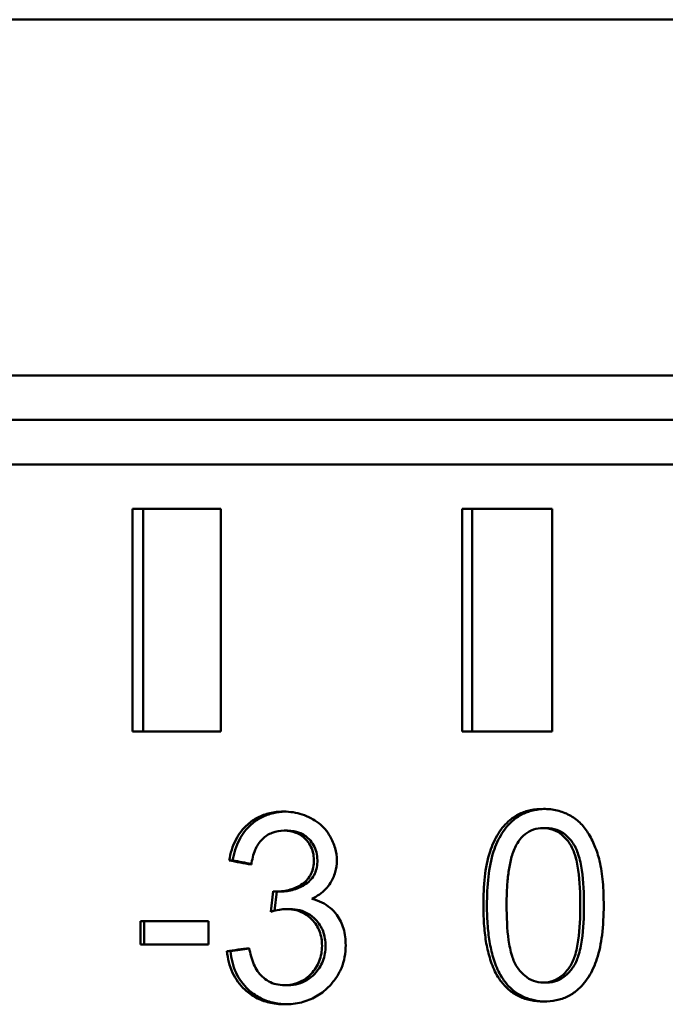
# Model space of a CAD drawing. Header units: millimetres. Extents: x 0 to 14369, y -869 to 2970.
# Tile 350 of 656: x 2140 to 2147, y 899 to 910. Entities that reach past the tile are written whole.
import ezdxf

# ---------------------------------------------------------------- set-up
doc = ezdxf.new("R2010")
doc.units = ezdxf.units.MM
doc.header["$LTSCALE"] = 10
doc.layers.add('Sichtbar (ISO)', color=7, linetype='Continuous', lineweight=50)

msp = doc.modelspace()

# ---------------------------------------------------------------- linework, layer by layer
at = {"layer": 'Sichtbar (ISO)'}
for p, q in [((2122.982, 910.135), (2161.434, 910.135)), ((2122.982, 906.135), (2161.434, 906.135)), ((2106.781, 905.635), (2161.061, 905.635)), ((2123.263, 905.635), (2161.455, 905.635)), ((2106.388, 905.135), (2161.184, 905.135)), ((2142.033, 904.635), (2141.037, 904.635)), ((2141.037, 904.635), (2141.037, 902.135)), ((2141.158, 902.135), (2141.158, 904.635)), ((2142.033, 902.135), (2142.033, 904.635)), ((2145.753, 904.635), (2144.742, 904.635)), ((2144.742, 904.635), (2144.742, 902.135)), ((2144.854, 902.135), (2144.854, 904.635)), ((2145.753, 902.135), (2145.753, 904.635)), ((2141.037, 902.135), (2142.033, 902.135)), ((2144.742, 902.135), (2145.753, 902.135)), ((2142.742, 901.019), (2142.782, 901.019)), ((2145.653, 901.048), (2145.693, 901.048)), ((2142.164, 900.684), (2142.125, 900.684)), ((2142.62, 900.337), (2142.592, 900.108)), ((2142.633, 900.119), (2142.659, 900.334)), ((2142.66, 900.334), (2142.7, 900.334)), ((2142.769, 900.137), (2142.808, 900.137)), ((2141.129, 900.003), (2141.129, 899.741)), ((2141.892, 900.003), (2141.129, 900.003)), ((2141.169, 899.741), (2141.169, 900.003)), ((2141.892, 899.741), (2141.892, 900.003)), ((2141.129, 899.741), (2141.892, 899.741)), ((2142.1, 899.664), (2142.139, 899.664)), ((2142.748, 899.282), (2142.787, 899.282)), ((2145.656, 899.312), (2145.696, 899.312))]:
    msp.add_line(p, q, dxfattribs=at)
for points, knots in [([(2145.28, 901.138), (2145.312, 901.166), (2145.348, 901.188), (2145.386, 901.207), (2145.425, 901.226), (2145.467, 901.24), (2145.512, 901.249), (2145.557, 901.259), (2145.605, 901.263), (2145.656, 901.263)], [0, 0, 0, 0, 0.3333333, 0.3333333, 0.3333333, 0.6666667, 0.6666667, 0.6666667, 1, 1, 1, 1]), ([(2145.32, 901.138), (2145.352, 901.166), (2145.388, 901.188), (2145.426, 901.207), (2145.465, 901.225), (2145.507, 901.24), (2145.552, 901.249), (2145.591, 901.257), (2145.632, 901.262), (2145.675, 901.263)], [0, 0, 0, 0, 0.3333333, 0.3333333, 0.3333333, 0.6666667, 0.6666667, 0.6666667, 0.9556408, 0.9556408, 0.9556408, 0.9556408]), ([(2145.656, 901.263), (2145.708, 901.263), (2145.761, 901.258), (2145.859, 901.234), (2145.905, 901.217), (2145.948, 901.194)], [0.000001, 0.000001, 0.000001, 0.000001, 0.01628703, 0.01628703, 0.03146702, 0.03146702, 0.03146702, 0.03146702]), ([(2142.333, 901.089), (2142.368, 901.12), (2142.406, 901.146), (2142.448, 901.168), (2142.489, 901.189), (2142.534, 901.205), (2142.582, 901.216), (2142.63, 901.228), (2142.682, 901.233), (2142.737, 901.233)], [0, 0, 0, 0, 0.333333, 0.333333, 0.333333, 0.666667, 0.666667, 0.666667, 1, 1, 1, 1]), ([(2142.372, 901.089), (2142.408, 901.12), (2142.446, 901.146), (2142.488, 901.168), (2142.529, 901.189), (2142.574, 901.205), (2142.622, 901.216), (2142.664, 901.226), (2142.709, 901.232), (2142.756, 901.233)], [0, 0, 0, 0, 0.3333333, 0.3333333, 0.3333333, 0.6666667, 0.6666667, 0.6666667, 0.9584454, 0.9584454, 0.9584454, 0.9584454]), ([(2142.737, 901.233), (2142.773, 901.233), (2142.809, 901.23), (2142.844, 901.225), (2142.879, 901.219), (2142.912, 901.211), (2142.945, 901.2), (2142.978, 901.189), (2143.011, 901.175), (2143.044, 901.158)], [0, 0, 0, 0, 0.3333333, 0.3333333, 0.3333333, 0.6666667, 0.6666667, 0.6666667, 1, 1, 1, 1]), ([(2143.044, 901.158), (2143.075, 901.141), (2143.104, 901.123), (2143.131, 901.102), (2143.157, 901.082), (2143.18, 901.059), (2143.202, 901.035), (2143.223, 901.01), (2143.242, 900.984), (2143.258, 900.955)], [0, 0, 0, 0, 0.333333, 0.333333, 0.333333, 0.666667, 0.666667, 0.666667, 1, 1, 1, 1]), ([(2145.056, 900.785), (2145.079, 900.856), (2145.11, 900.925), (2145.186, 901.045), (2145.229, 901.096), (2145.28, 901.138)], [0.000001, 0.000001, 0.000001, 0.000001, 0.02263946, 0.02263946, 0.04304102, 0.04304102, 0.04304102, 0.04304102]), ([(2145.096, 900.785), (2145.119, 900.856), (2145.15, 900.925), (2145.226, 901.045), (2145.269, 901.096), (2145.32, 901.138)], [0.000001, 0.000001, 0.000001, 0.000001, 0.02264034, 0.02264034, 0.0430414, 0.0430414, 0.0430414, 0.0430414]), ([(2145.948, 901.194), (2145.99, 901.171), (2146.029, 901.143), (2146.099, 901.076), (2146.13, 901.037), (2146.156, 900.995)], [0.000001, 0.000001, 0.000001, 0.000001, 0.01471683, 0.01471683, 0.02971139, 0.02971139, 0.02971139, 0.02971139]), ([(2142.125, 900.684), (2142.139, 900.765), (2142.163, 900.845), (2142.234, 900.983), (2142.278, 901.041), (2142.333, 901.089)], [0.000001, 0.000001, 0.000001, 0.000001, 0.02485083, 0.02485083, 0.04721265, 0.04721265, 0.04721265, 0.04721265]), ([(2142.164, 900.684), (2142.179, 900.765), (2142.203, 900.845), (2142.274, 900.983), (2142.318, 901.041), (2142.372, 901.089)], [0.000001, 0.000001, 0.000001, 0.000001, 0.02485163, 0.02485163, 0.04721281, 0.04721281, 0.04721281, 0.04721281]), ([(2142.742, 901.019), (2142.696, 901.019), (2142.651, 901.012), (2142.567, 900.979), (2142.53, 900.956), (2142.499, 900.924)], [0.000001, 0.000001, 0.000001, 0.000001, 0.01441742, 0.01441742, 0.02814392, 0.02814392, 0.02814392, 0.02814392]), ([(2142.982, 900.925), (2142.967, 900.94), (2142.95, 900.954), (2142.914, 900.978), (2142.895, 900.988), (2142.833, 901.012), (2142.788, 901.019), (2142.742, 901.019)], [0.000001, 0.000001, 0.000001, 0.000001, 0.0066913, 0.0066913, 0.01335769, 0.01335769, 0.02764502, 0.02764502, 0.02764502, 0.02764502]), ([(2143.022, 900.925), (2143.007, 900.94), (2142.99, 900.954), (2142.954, 900.978), (2142.935, 900.988), (2142.873, 901.012), (2142.827, 901.019), (2142.782, 901.019)], [0.000001, 0.000001, 0.000001, 0.000001, 0.00669136, 0.00669136, 0.01335784, 0.01335784, 0.02764538, 0.02764538, 0.02764538, 0.02764538]), ([(2145.653, 901.048), (2145.614, 901.048), (2145.578, 901.042), (2145.544, 901.031), (2145.51, 901.02), (2145.479, 901.003), (2145.45, 900.98), (2145.422, 900.958), (2145.396, 900.929), (2145.374, 900.896)], [0, 0, 0, 0, 0.3333333, 0.3333333, 0.3333333, 0.6666667, 0.6666667, 0.6666667, 1, 1, 1, 1]), ([(2145.95, 900.875), (2145.923, 900.914), (2145.894, 900.946), (2145.864, 900.971), (2145.833, 900.997), (2145.8, 901.016), (2145.765, 901.029), (2145.729, 901.041), (2145.692, 901.048), (2145.653, 901.048)], [0, 0, 0, 0, 0.333333, 0.333333, 0.333333, 0.666667, 0.666667, 0.666667, 1, 1, 1, 1]), ([(2145.99, 900.875), (2145.963, 900.914), (2145.934, 900.946), (2145.904, 900.971), (2145.873, 900.997), (2145.84, 901.016), (2145.805, 901.029), (2145.769, 901.041), (2145.732, 901.048), (2145.693, 901.048)], [0, 0, 0, 0, 0.333333, 0.333333, 0.333333, 0.666667, 0.666667, 0.666667, 1, 1, 1, 1]), ([(2142.499, 900.924), (2142.464, 900.89), (2142.437, 900.848), (2142.395, 900.75), (2142.382, 900.693), (2142.374, 900.637)], [0.000001, 0.000001, 0.000001, 0.000001, 0.0151392, 0.0151392, 0.03213195, 0.03213195, 0.03213195, 0.03213195]), ([(2143.076, 900.688), (2143.076, 900.72), (2143.073, 900.749), (2143.066, 900.777), (2143.059, 900.805), (2143.048, 900.831), (2143.034, 900.856), (2143.02, 900.88), (2143.003, 900.903), (2142.982, 900.925)], [0, 0, 0, 0, 0.3333333, 0.3333333, 0.3333333, 0.6666667, 0.6666667, 0.6666667, 1, 1, 1, 1]), ([(2143.116, 900.688), (2143.116, 900.72), (2143.112, 900.749), (2143.105, 900.777), (2143.098, 900.805), (2143.088, 900.831), (2143.074, 900.856), (2143.06, 900.88), (2143.043, 900.903), (2143.022, 900.925)], [0, 0, 0, 0, 0.3333333, 0.3333333, 0.3333333, 0.6666667, 0.6666667, 0.6666667, 1, 1, 1, 1]), ([(2143.258, 900.955), (2143.283, 900.914), (2143.302, 900.869), (2143.328, 900.777), (2143.334, 900.73), (2143.334, 900.682)], [0.000001, 0.000001, 0.000001, 0.000001, 0.01467567, 0.01467567, 0.02895776, 0.02895776, 0.02895776, 0.02895776]), ([(2146.156, 900.995), (2146.185, 900.949), (2146.21, 900.9), (2146.253, 900.795), (2146.272, 900.738), (2146.286, 900.68)], [0.000001, 0.000001, 0.000001, 0.000001, 0.01649368, 0.01649368, 0.03436671, 0.03436671, 0.03436671, 0.03436671]), ([(2145.242, 900.18), (2145.242, 900.216), (2145.242, 900.25), (2145.243, 900.283), (2145.244, 900.315), (2145.245, 900.346), (2145.247, 900.375), (2145.249, 900.404), (2145.251, 900.432), (2145.253, 900.459), (2145.256, 900.486), (2145.259, 900.513), (2145.262, 900.538), (2145.265, 900.564), (2145.269, 900.589), (2145.274, 900.614), (2145.278, 900.639), (2145.283, 900.663), (2145.289, 900.688), (2145.295, 900.712), (2145.302, 900.736), (2145.31, 900.76), (2145.318, 900.784), (2145.327, 900.807), (2145.337, 900.83), (2145.347, 900.853), (2145.359, 900.875), (2145.374, 900.896)], [0, 0, 0, 0, 0.111111, 0.111111, 0.111111, 0.222222, 0.222222, 0.222222, 0.333333, 0.333333, 0.333333, 0.444444, 0.444444, 0.444444, 0.555556, 0.555556, 0.555556, 0.666667, 0.666667, 0.666667, 0.777778, 0.777778, 0.777778, 0.888889, 0.888889, 0.888889, 1, 1, 1, 1]), ([(2145.95, 900.875), (2145.975, 900.839), (2145.994, 900.794), (2146.026, 900.695), (2146.038, 900.633), (2146.065, 900.448), (2146.07, 900.307), (2146.07, 900.18)], [-0.06943629, -0.06943629, -0.06943629, -0.06943629, -0.0559889, -0.0559889, -0.0381241, -0.0381241, -0.000001, -0.000001, -0.000001, -0.000001]), ([(2146.111, 900.18), (2146.111, 900.307), (2146.105, 900.448), (2146.078, 900.633), (2146.066, 900.695), (2146.034, 900.794), (2146.015, 900.839), (2145.99, 900.875)], [0.000001, 0.000001, 0.000001, 0.000001, 0.03812418, 0.03812418, 0.05598898, 0.05598898, 0.06943646, 0.06943646, 0.06943646, 0.06943646]), ([(2142.948, 900.421), (2142.969, 900.435), (2142.989, 900.452), (2143.022, 900.491), (2143.036, 900.513), (2143.057, 900.559), (2143.064, 900.582), (2143.074, 900.633), (2143.076, 900.661), (2143.076, 900.688)], [0.000001, 0.000001, 0.000001, 0.000001, 0.00799179, 0.00799179, 0.01575943, 0.01575943, 0.0232117, 0.0232117, 0.03141715, 0.03141715, 0.03141715, 0.03141715]), ([(2142.988, 900.421), (2143.009, 900.435), (2143.029, 900.452), (2143.062, 900.491), (2143.076, 900.513), (2143.097, 900.559), (2143.104, 900.582), (2143.114, 900.633), (2143.116, 900.661), (2143.116, 900.688)], [0.000001, 0.000001, 0.000001, 0.000001, 0.00799181, 0.00799181, 0.01575945, 0.01575945, 0.02321177, 0.02321177, 0.03141729, 0.03141729, 0.03141729, 0.03141729]), ([(2143.334, 900.682), (2143.334, 900.638), (2143.328, 900.594), (2143.304, 900.509), (2143.286, 900.469), (2143.263, 900.432)], [0.000001, 0.000001, 0.000001, 0.000001, 0.0134013, 0.0134013, 0.02667624, 0.02667624, 0.02667624, 0.02667624]), ([(2144.981, 900.18), (2144.981, 900.286), (2144.985, 900.396), (2145.008, 900.596), (2145.026, 900.694), (2145.056, 900.785)], [0.000001, 0.000001, 0.000001, 0.000001, 0.03176515, 0.03176515, 0.06025629, 0.06025629, 0.06025629, 0.06025629]), ([(2145.021, 900.18), (2145.021, 900.286), (2145.025, 900.396), (2145.048, 900.596), (2145.066, 900.694), (2145.096, 900.785)], [0.000001, 0.000001, 0.000001, 0.000001, 0.03176629, 0.03176629, 0.06025635, 0.06025635, 0.06025635, 0.06025635]), ([(2146.286, 900.68), (2146.305, 900.604), (2146.316, 900.521), (2146.33, 900.356), (2146.333, 900.267), (2146.333, 900.18)], [0.000001, 0.000001, 0.000001, 0.000001, 0.02359124, 0.02359124, 0.04962709, 0.04962709, 0.04962709, 0.04962709]), ([(2142.66, 900.334), (2142.711, 900.334), (2142.762, 900.341), (2142.86, 900.37), (2142.905, 900.392), (2142.948, 900.421)], [0.000001, 0.000001, 0.000001, 0.000001, 0.01612299, 0.01612299, 0.03197306, 0.03197306, 0.03197306, 0.03197306]), ([(2142.7, 900.334), (2142.751, 900.334), (2142.802, 900.341), (2142.9, 900.37), (2142.945, 900.392), (2142.988, 900.421)], [0.000001, 0.000001, 0.000001, 0.000001, 0.01612324, 0.01612324, 0.03197352, 0.03197352, 0.03197352, 0.03197352]), ([(2143.263, 900.432), (2143.248, 900.408), (2143.23, 900.385), (2143.209, 900.363), (2143.188, 900.341), (2143.164, 900.321), (2143.138, 900.303), (2143.112, 900.284), (2143.084, 900.268), (2143.052, 900.253)], [0, 0, 0, 0, 0.333333, 0.333333, 0.333333, 0.666667, 0.666667, 0.666667, 1, 1, 1, 1]), ([(2142.62, 900.337), (2142.624, 900.336), (2142.629, 900.335), (2142.633, 900.335), (2142.638, 900.334), (2142.642, 900.334), (2142.646, 900.334), (2142.651, 900.334), (2142.656, 900.334), (2142.66, 900.334)], [0, 0, 0, 0, 0.333333, 0.333333, 0.333333, 0.666667, 0.666667, 0.666667, 1, 1, 1, 1]), ([(2143.052, 900.253), (2143.094, 900.243), (2143.132, 900.229), (2143.166, 900.212), (2143.201, 900.195), (2143.232, 900.175), (2143.26, 900.151), (2143.288, 900.128), (2143.312, 900.102), (2143.334, 900.072)], [0, 0, 0, 0, 0.333333, 0.333333, 0.333333, 0.666667, 0.666667, 0.666667, 1, 1, 1, 1]), ([(2142.769, 900.137), (2142.743, 900.137), (2142.715, 900.134), (2142.657, 900.125), (2142.624, 900.117), (2142.592, 900.108)], [0.000001, 0.000001, 0.000001, 0.000001, 0.00814856, 0.00814856, 0.01845916, 0.01845916, 0.01845916, 0.01845916]), ([(2143.055, 900.02), (2143.03, 900.046), (2143.003, 900.067), (2142.974, 900.085), (2142.944, 900.102), (2142.913, 900.115), (2142.879, 900.124), (2142.844, 900.133), (2142.808, 900.137), (2142.769, 900.137)], [0, 0, 0, 0, 0.333333, 0.333333, 0.333333, 0.666667, 0.666667, 0.666667, 1, 1, 1, 1]), ([(2143.095, 900.02), (2143.07, 900.046), (2143.043, 900.067), (2143.013, 900.085), (2142.984, 900.102), (2142.953, 900.115), (2142.918, 900.124), (2142.884, 900.133), (2142.848, 900.137), (2142.808, 900.137)], [0, 0, 0, 0, 0.333333, 0.333333, 0.333333, 0.666667, 0.666667, 0.666667, 1, 1, 1, 1]), ([(2145.185, 899.318), (2145.166, 899.342), (2145.149, 899.368), (2145.133, 899.396), (2145.118, 899.423), (2145.104, 899.451), (2145.092, 899.48), (2145.079, 899.509), (2145.068, 899.539), (2145.059, 899.569), (2145.049, 899.599), (2145.041, 899.629), (2145.033, 899.659), (2145.026, 899.689), (2145.02, 899.72), (2145.014, 899.751), (2145.009, 899.782), (2145.004, 899.813), (2145, 899.846), (2144.996, 899.878), (2144.993, 899.912), (2144.99, 899.947), (2144.987, 899.982), (2144.985, 900.018), (2144.983, 900.057), (2144.982, 900.096), (2144.981, 900.137), (2144.981, 900.18)], [0, 0, 0, 0, 0.1111111, 0.1111111, 0.1111111, 0.2222222, 0.2222222, 0.2222222, 0.3333333, 0.3333333, 0.3333333, 0.4444444, 0.4444444, 0.4444444, 0.5555556, 0.5555556, 0.5555556, 0.6666667, 0.6666667, 0.6666667, 0.7777778, 0.7777778, 0.7777778, 0.8888889, 0.8888889, 0.8888889, 1, 1, 1, 1]), ([(2145.225, 899.318), (2145.206, 899.342), (2145.189, 899.368), (2145.173, 899.396), (2145.158, 899.423), (2145.144, 899.451), (2145.132, 899.48), (2145.119, 899.509), (2145.108, 899.539), (2145.099, 899.569), (2145.089, 899.599), (2145.081, 899.629), (2145.073, 899.659), (2145.066, 899.689), (2145.06, 899.72), (2145.054, 899.751), (2145.049, 899.782), (2145.044, 899.813), (2145.04, 899.846), (2145.036, 899.878), (2145.033, 899.912), (2145.03, 899.947), (2145.027, 899.982), (2145.025, 900.018), (2145.023, 900.057), (2145.022, 900.096), (2145.021, 900.137), (2145.021, 900.18)], [0, 0, 0, 0, 0.1111111, 0.1111111, 0.1111111, 0.2222222, 0.2222222, 0.2222222, 0.3333333, 0.3333333, 0.3333333, 0.4444444, 0.4444444, 0.4444444, 0.5555556, 0.5555556, 0.5555556, 0.6666667, 0.6666667, 0.6666667, 0.7777778, 0.7777778, 0.7777778, 0.8888889, 0.8888889, 0.8888889, 1, 1, 1, 1]), ([(2145.36, 899.485), (2145.335, 899.521), (2145.317, 899.566), (2145.286, 899.665), (2145.273, 899.728), (2145.247, 899.912), (2145.242, 900.053), (2145.242, 900.18)], [-0.06926832, -0.06926832, -0.06926832, -0.06926832, -0.05585789, -0.05585789, -0.03803612, -0.03803612, -0.000001, -0.000001, -0.000001, -0.000001]), ([(2146.07, 900.18), (2146.07, 900.053), (2146.065, 899.913), (2146.038, 899.728), (2146.026, 899.666), (2145.994, 899.567), (2145.975, 899.523), (2145.95, 899.486)], [-0.06970309, -0.06970309, -0.06970309, -0.06970309, -0.03144662, -0.03144662, -0.01351291, -0.01351291, -0.000001, -0.000001, -0.000001, -0.000001]), ([(2145.99, 899.486), (2146.015, 899.523), (2146.034, 899.567), (2146.066, 899.666), (2146.078, 899.728), (2146.105, 899.913), (2146.111, 900.053), (2146.111, 900.18)], [0.000001, 0.000001, 0.000001, 0.000001, 0.01351298, 0.01351298, 0.03144669, 0.03144669, 0.06970323, 0.06970323, 0.06970323, 0.06970323]), ([(2146.333, 900.18), (2146.333, 900.069), (2146.328, 899.954), (2146.303, 899.754), (2146.285, 899.662), (2146.257, 899.577)], [0.000001, 0.000001, 0.000001, 0.000001, 0.03335525, 0.03335525, 0.06028612, 0.06028612, 0.06028612, 0.06028612]), ([(2143.168, 899.725), (2143.168, 899.781), (2143.16, 899.836), (2143.13, 899.913), (2143.119, 899.936), (2143.09, 899.98), (2143.074, 900.001), (2143.055, 900.02)], [0.000001, 0.000001, 0.000001, 0.000001, 0.01681069, 0.01681069, 0.02473915, 0.02473915, 0.03284523, 0.03284523, 0.03284523, 0.03284523]), ([(2143.208, 899.725), (2143.208, 899.781), (2143.199, 899.836), (2143.17, 899.913), (2143.158, 899.936), (2143.13, 899.98), (2143.113, 900.001), (2143.095, 900.02)], [0.000001, 0.000001, 0.000001, 0.000001, 0.01681101, 0.01681101, 0.02473936, 0.02473936, 0.03284535, 0.03284535, 0.03284535, 0.03284535]), ([(2143.334, 900.072), (2143.368, 900.026), (2143.393, 899.974), (2143.427, 899.858), (2143.434, 899.794), (2143.434, 899.731)], [0.000001, 0.000001, 0.000001, 0.000001, 0.01752297, 0.01752297, 0.0365615, 0.0365615, 0.0365615, 0.0365615]), ([(2142.349, 899.699), (2142.361, 899.637), (2142.378, 899.573), (2142.415, 899.489), (2142.429, 899.463), (2142.459, 899.417), (2142.476, 899.397), (2142.495, 899.379)], [0.000001, 0.000001, 0.000001, 0.000001, 0.01900403, 0.01900403, 0.02779882, 0.02779882, 0.03575652, 0.03575652, 0.03575652, 0.03575652]), ([(2143.046, 899.409), (2143.085, 899.451), (2143.116, 899.498), (2143.159, 899.607), (2143.168, 899.665), (2143.168, 899.725)], [0.000001, 0.000001, 0.000001, 0.000001, 0.0174985, 0.0174985, 0.03535257, 0.03535257, 0.03535257, 0.03535257]), ([(2143.086, 899.409), (2143.125, 899.451), (2143.156, 899.498), (2143.199, 899.607), (2143.208, 899.665), (2143.208, 899.725)], [0.000001, 0.000001, 0.000001, 0.000001, 0.01749787, 0.01749787, 0.03535268, 0.03535268, 0.03535268, 0.03535268]), ([(2143.434, 899.731), (2143.434, 899.686), (2143.431, 899.641), (2143.414, 899.555), (2143.402, 899.514), (2143.369, 899.434), (2143.348, 899.397), (2143.299, 899.325), (2143.27, 899.291), (2143.239, 899.26)], [0.000001, 0.000001, 0.000001, 0.000001, 0.01346529, 0.01346529, 0.02642663, 0.02642663, 0.03944355, 0.03944355, 0.05302672, 0.05302672, 0.05302672, 0.05302672]), ([(2142.3, 899.233), (2142.243, 899.287), (2142.197, 899.349), (2142.127, 899.498), (2142.108, 899.58), (2142.1, 899.664)], [0.000001, 0.000001, 0.000001, 0.000001, 0.0241527, 0.0241527, 0.04962343, 0.04962343, 0.04962343, 0.04962343]), ([(2142.34, 899.233), (2142.283, 899.287), (2142.237, 899.349), (2142.167, 899.498), (2142.147, 899.58), (2142.139, 899.664)], [0.000001, 0.000001, 0.000001, 0.000001, 0.02415252, 0.02415252, 0.04962359, 0.04962359, 0.04962359, 0.04962359]), ([(2146.257, 899.577), (2146.234, 899.506), (2146.203, 899.437), (2146.126, 899.317), (2146.083, 899.266), (2146.032, 899.223)], [0.000001, 0.000001, 0.000001, 0.000001, 0.02263759, 0.02263759, 0.04308052, 0.04308052, 0.04308052, 0.04308052]), ([(2145.36, 899.485), (2145.387, 899.446), (2145.415, 899.414), (2145.446, 899.389), (2145.477, 899.363), (2145.509, 899.344), (2145.544, 899.331), (2145.579, 899.319), (2145.616, 899.312), (2145.656, 899.312)], [0, 0, 0, 0, 0.333333, 0.333333, 0.333333, 0.666667, 0.666667, 0.666667, 1, 1, 1, 1]), ([(2145.656, 899.312), (2145.695, 899.312), (2145.732, 899.319), (2145.767, 899.332), (2145.802, 899.345), (2145.834, 899.364), (2145.865, 899.39), (2145.895, 899.416), (2145.924, 899.448), (2145.95, 899.486)], [0, 0, 0, 0, 0.333333, 0.333333, 0.333333, 0.666667, 0.666667, 0.666667, 1, 1, 1, 1]), ([(2145.696, 899.312), (2145.735, 899.312), (2145.772, 899.319), (2145.807, 899.332), (2145.841, 899.345), (2145.874, 899.364), (2145.905, 899.39), (2145.935, 899.416), (2145.964, 899.448), (2145.99, 899.486)], [0, 0, 0, 0, 0.333333, 0.333333, 0.333333, 0.666667, 0.666667, 0.666667, 1, 1, 1, 1]), ([(2142.495, 899.379), (2142.518, 899.358), (2142.543, 899.34), (2142.569, 899.325), (2142.595, 899.311), (2142.623, 899.3), (2142.652, 899.293), (2142.682, 899.286), (2142.714, 899.282), (2142.748, 899.282)], [0, 0, 0, 0, 0.333333, 0.333333, 0.333333, 0.666667, 0.666667, 0.666667, 1, 1, 1, 1]), ([(2142.748, 899.282), (2142.787, 899.282), (2142.825, 899.287), (2142.86, 899.297), (2142.895, 899.306), (2142.928, 899.32), (2142.959, 899.339), (2142.99, 899.358), (2143.019, 899.381), (2143.046, 899.409)], [0, 0, 0, 0, 0.3333333, 0.3333333, 0.3333333, 0.6666667, 0.6666667, 0.6666667, 1, 1, 1, 1]), ([(2142.787, 899.282), (2142.827, 899.282), (2142.865, 899.287), (2142.9, 899.297), (2142.935, 899.306), (2142.968, 899.32), (2142.998, 899.339), (2143.029, 899.358), (2143.059, 899.381), (2143.086, 899.409)], [0, 0, 0, 0, 0.3333333, 0.3333333, 0.3333333, 0.6666667, 0.6666667, 0.6666667, 1, 1, 1, 1]), ([(2143.239, 899.26), (2143.196, 899.217), (2143.149, 899.182), (2143.099, 899.153), (2143.048, 899.125), (2142.995, 899.104), (2142.936, 899.089), (2142.877, 899.075), (2142.814, 899.067), (2142.746, 899.067)], [0, 0, 0, 0, 0.3333333, 0.3333333, 0.3333333, 0.6666667, 0.6666667, 0.6666667, 1, 1, 1, 1]), ([(2145.656, 899.098), (2145.608, 899.098), (2145.56, 899.103), (2145.469, 899.121), (2145.427, 899.135), (2145.347, 899.172), (2145.311, 899.195), (2145.243, 899.25), (2145.212, 899.282), (2145.185, 899.318)], [0.000001, 0.000001, 0.000001, 0.000001, 0.01489936, 0.01489936, 0.02870652, 0.02870652, 0.04196163, 0.04196163, 0.05558581, 0.05558581, 0.05558581, 0.05558581]), ([(2145.676, 899.099), (2145.634, 899.1), (2145.593, 899.104), (2145.509, 899.121), (2145.466, 899.135), (2145.387, 899.172), (2145.351, 899.195), (2145.283, 899.25), (2145.252, 899.282), (2145.225, 899.318)], [0.00206279, 0.00206279, 0.00206279, 0.00206279, 0.01490004, 0.01490004, 0.02870777, 0.02870777, 0.04196293, 0.04196293, 0.05558708, 0.05558708, 0.05558708, 0.05558708]), ([(2142.746, 899.067), (2142.685, 899.067), (2142.627, 899.074), (2142.574, 899.086), (2142.521, 899.099), (2142.472, 899.117), (2142.426, 899.142), (2142.381, 899.166), (2142.339, 899.197), (2142.3, 899.233)], [0, 0, 0, 0, 0.333333, 0.333333, 0.333333, 0.666667, 0.666667, 0.666667, 1, 1, 1, 1]), ([(2142.766, 899.067), (2142.712, 899.068), (2142.661, 899.075), (2142.614, 899.086), (2142.56, 899.099), (2142.511, 899.117), (2142.466, 899.142), (2142.42, 899.166), (2142.378, 899.197), (2142.34, 899.233)], [0.0357184, 0.0357184, 0.0357184, 0.0357184, 0.3333333, 0.3333333, 0.3333333, 0.6666667, 0.6666667, 0.6666667, 1, 1, 1, 1]), ([(2146.032, 899.223), (2146, 899.196), (2145.965, 899.173), (2145.926, 899.154), (2145.887, 899.136), (2145.845, 899.122), (2145.8, 899.112), (2145.755, 899.103), (2145.707, 899.098), (2145.656, 899.098)], [0, 0, 0, 0, 0.333333, 0.333333, 0.333333, 0.666667, 0.666667, 0.666667, 1, 1, 1, 1])]:
    msp.add_open_spline(points, degree=3, knots=knots, dxfattribs=at)
for points in [[(2142.374, 900.637), (2142.291, 900.653), (2142.208, 900.668), (2142.125, 900.684)], [(2142.375, 900.645), (2142.305, 900.658), (2142.235, 900.671), (2142.164, 900.684)], [(2142.349, 899.699), (2142.266, 899.687), (2142.183, 899.676), (2142.1, 899.664)], [(2142.35, 899.694), (2142.28, 899.684), (2142.21, 899.674), (2142.139, 899.664)]]:
    msp.add_open_spline(points, degree=3, dxfattribs=at)

doc.saveas('drawing.dxf')
